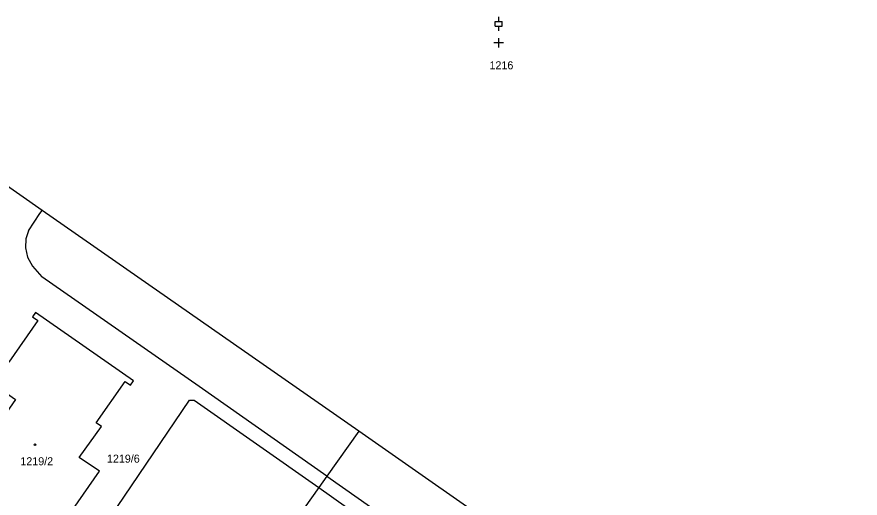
# Model space of a CAD drawing. Extents: x -756746 to -753363, y -1166406 to -1161727.
# Drawn here: x -754769.3 to -754590.3, y -1163622.6 to -1163520.4 of the extents above; entities that cross this region are included whole.
import ezdxf

# ---------------------------------------------------------------- set-up
doc = ezdxf.new("R2010")
doc.units = 0
for name, color, linetype in [('Hranice parcel', 7, 'Continuous'), ('Parcelní čísla', 7, 'Continuous'), ('Vnitřní kresba', 7, 'Continuous'), ('Značky budov', 7, 'Continuous'), ('Značky kultur', 7, 'Continuous')]:
    doc.layers.add(name, color=color, linetype=linetype)

msp = doc.modelspace()

# ---------------------------------------------------------------- linework, layer by layer
at = {"layer": 'Hranice parcel'}
for points in [[(-754696.73, -1163608.35), (-754763.93, -1163561.5), (-754774.19, -1163554.35)], [(-754744.54, -1163597.71), (-754765.33, -1163583.19), (-754765.98, -1163584.13), (-754764.85, -1163584.92), (-754771.01, -1163593.75), (-754772.15, -1163592.95), (-754775.4, -1163597.61), (-754769.59, -1163601.66), (-754779.99, -1163616.61), (-754772.61, -1163621.75), (-754777.34, -1163628.53), (-754785.66, -1163622.73), (-754790.17, -1163629.2), (-754770.05, -1163643.14), (-754751.79, -1163616.9), (-754756.08, -1163613.98), (-754751.35, -1163607.4), (-754752.5, -1163606.61), (-754746.31, -1163597.83), (-754745.17, -1163598.62), (-754744.54, -1163597.71)], [(-754696.73, -1163608.35), (-754703.51, -1163617.92), (-754705.23, -1163620.35), (-754741.33, -1163671.31), (-754743.38, -1163674.21)], [(-754559.58, -1163704.32), (-754577.63, -1163691.72), (-754580.1, -1163689.99), (-754624.32, -1163659.11), (-754626.95, -1163657.18), (-754696.73, -1163608.35)]]:
    msp.add_lwpolyline(points, dxfattribs=at)
at = {"layer": 'Vnitřní kresba'}
for p, q in [((-754766.82, -1163565.88), (-754764.4, -1163562.17)), ((-754764.4, -1163562.17), (-754763.93, -1163561.5)), ((-754766.82, -1163565.88), (-754767.37, -1163567.54)), ((-754767.37, -1163567.54), (-754767.46, -1163569.44)), ((-754767.46, -1163569.44), (-754767.03, -1163571.42)), ((-754767.03, -1163571.42), (-754765.98, -1163573.38)), ((-754765.98, -1163573.38), (-754763.98, -1163575.62)), ((-754730.59, -1163598.92), (-754763.98, -1163575.62)), ((-754703.51, -1163617.92), (-754730.59, -1163598.92)), ((-754750.99, -1163628.8), (-754732.69, -1163601.77)), ((-754732.69, -1163601.77), (-754731.67, -1163601.78)), ((-754731.67, -1163601.78), (-754705.23, -1163620.35)), ((-754703.51, -1163617.92), (-754638.61, -1163663.44)), ((-754705.23, -1163620.35), (-754593.92, -1163698.57))]:
    msp.add_line(p, q, dxfattribs=at)
at = {"layer": 'Značky budov'}
msp.add_circle((-754765.47, -1163611.27), 0.175, dxfattribs=at)
at = {"layer": 'Značky kultur'}
for p, q in [((-754667.76, -1163521.42), (-754666.26, -1163521.42)), ((-754667.76, -1163522.42), (-754667.76, -1163521.42)), ((-754667.01, -1163521.42), (-754667.01, -1163520.42)), ((-754666.26, -1163522.42), (-754666.26, -1163521.42)), ((-754667.76, -1163522.42), (-754666.26, -1163522.42)), ((-754667.01, -1163523.42), (-754667.01, -1163522.42)), ((-754667.03, -1163526.91), (-754667.03, -1163524.91)), ((-754666.03, -1163525.91), (-754668.03, -1163525.91))]:
    msp.add_line(p, q, dxfattribs=at)

# ---------------------------------------------------------------- texts
at = {"layer": 'Parcelní čísla'}
for s, p in [('1216', (-754668.98, -1163531.55)), ('1219/2', (-754768.56, -1163615.62)), ('1219/6', (-754750.18, -1163615.07))]:
    msp.add_text(s, height=1.7, dxfattribs=at).set_placement(p)

doc.saveas('drawing.dxf')
